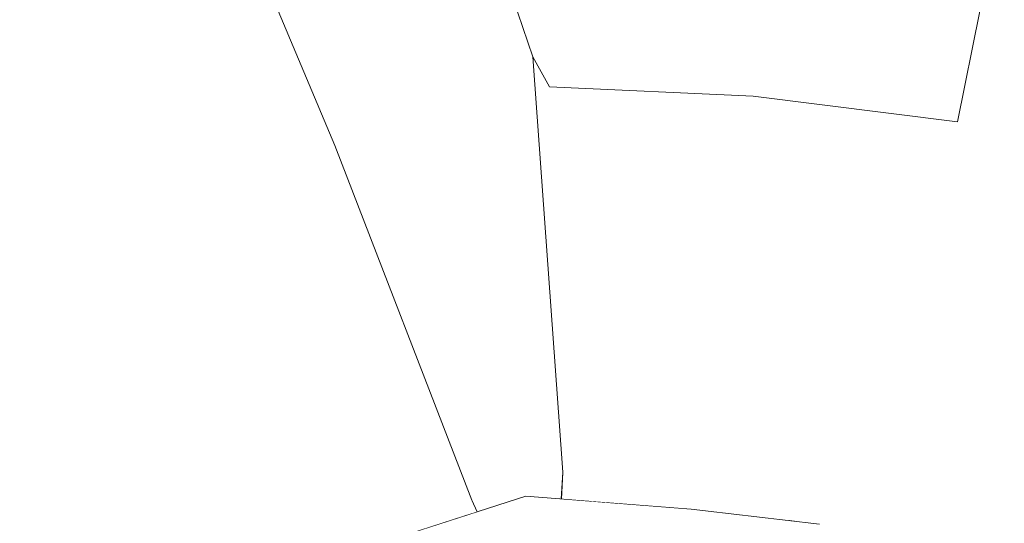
# Model space of a CAD drawing. Header units: millimetres. Extents: x 0 to 650, y -1 to 707.
# Tile 285 of 348: x 503.817 to 505.582, y 453.776 to 454.679. Entities that reach past the tile are written whole.
import ezdxf
from ezdxf.xclip import XClip

# ---------------------------------------------------------------- set-up
doc = ezdxf.new("R2010")
doc.units = ezdxf.units.MM
doc.header["$MEASUREMENT"] = 0
doc.header["$XCLIPFRAME"] = 0
doc.linetypes.add('Wipeout_Contour', pattern=[1000, 0, -1000])
doc.layers.add('Interior - Mobiliário .ARQ', color=7, linetype='Continuous')

# ---------------------------------------------------------------- blocks, each defined once
blk = doc.blocks.new('Desenho_5_5', base_point=(26.0927, 442.8059))
at = {"color": 254, "linetype": 'Wipeout_Contour', "lineweight": 0, "ltscale": 2039.004823}
blk.add_wipeout([(504.9946, 455.1069), (505.132, 454.5417), (505.4986, 454.4958)], dxfattribs=at).dxf.layer = 'Interior - Mobiliário .ARQ'
at = {"color": 254, "linetype": 'Wipeout_Contour', "lineweight": 0, "ltscale": 2036.942939}
blk.add_wipeout([(504.3821, 454.4535), (504.146, 455.0139), (504.2674, 454.679)], dxfattribs=at).dxf.layer = 'Interior - Mobiliário .ARQ'
at = {"color": 254, "linetype": 'Wipeout_Contour', "lineweight": 0, "ltscale": 2035.32205}
blk.add_wipeout([(504.7245, 453.8245), (504.404, 453.7221), (504.6629, 453.7125)], dxfattribs=at).dxf.layer = 'Interior - Mobiliário .ARQ'
at = {"color": 254, "linetype": 'Wipeout_Contour', "lineweight": 0, "ltscale": 2036.714501}
blk.add_wipeout([(505.0208, 453.8013), (504.9477, 453.683), (505.1891, 453.6511)], dxfattribs=at).dxf.layer = 'Interior - Mobiliário .ARQ'
at = {"color": 254, "linetype": 'Wipeout_Contour', "lineweight": 0, "ltscale": 2038.210806}
blk.add_wipeout([(504.7666, 454.5584), (505.132, 454.5417), (504.9946, 455.1069)], dxfattribs=at).dxf.layer = 'Interior - Mobiliário .ARQ'
at = {"color": 254, "linetype": 'Wipeout_Contour', "lineweight": 0, "ltscale": 2036.317649}
blk.add_wipeout([(503.6669, 454.9335), (503.8167, 454.5727), (504.2674, 454.679)], dxfattribs=at).dxf.layer = 'Interior - Mobiliário .ARQ'
at = {"color": 254, "linetype": 'Wipeout_Contour', "lineweight": 0, "ltscale": 2037.091006}
blk.add_wipeout([(505.1891, 453.6511), (505.2511, 453.7746), (505.0208, 453.8013)], dxfattribs=at).dxf.layer = 'Interior - Mobiliário .ARQ'
at = {"color": 254, "linetype": 'Wipeout_Contour', "lineweight": 0, "ltscale": 2038.966922}
blk.add_wipeout([(504.497, 455.8398), (504.7666, 454.5584), (504.7754, 455.5349)], dxfattribs=at).dxf.layer = 'Interior - Mobiliário .ARQ'
at = {"color": 254, "linetype": 'Wipeout_Contour', "lineweight": 0, "ltscale": 2036.762467}
blk.add_wipeout([(503.6669, 454.9335), (504.2674, 454.679), (504.146, 455.0139)], dxfattribs=at).dxf.layer = 'Interior - Mobiliário .ARQ'
at = {"color": 254, "linetype": 'Wipeout_Contour', "lineweight": 0, "ltscale": 2036.77853}
blk.add_wipeout([(504.7245, 453.8245), (504.6629, 453.7125), (505.0208, 453.8013)], dxfattribs=at).dxf.layer = 'Interior - Mobiliário .ARQ'
at = {"color": 254, "linetype": 'Wipeout_Contour', "lineweight": 0, "ltscale": 2039.292837}
blk.add_wipeout([(504.4196, 455.5577), (504.7366, 454.6123), (504.4638, 455.6055)], dxfattribs=at).dxf.layer = 'Interior - Mobiliário .ARQ'
at = {"color": 254, "linetype": 'Wipeout_Contour', "lineweight": 0, "ltscale": 2039.401569}
blk.add_wipeout([(504.7666, 454.5584), (504.9946, 455.1069), (504.7754, 455.5349)], dxfattribs=at).dxf.layer = 'Interior - Mobiliário .ARQ'
at = {"color": 254, "linetype": 'Wipeout_Contour', "lineweight": 0, "ltscale": 2715.412134}
blk.add_wipeout([(504.7884, 453.8195), (504.8324, 453.816), (504.8398, 453.8661), (504.7909, 453.8677)], dxfattribs=at).dxf.layer = 'Interior - Mobiliário .ARQ'
at = {"color": 254, "linetype": 'Wipeout_Contour', "lineweight": 0, "ltscale": 2036.0229}
blk.add_wipeout([(505.0208, 453.8013), (504.6629, 453.7125), (504.9477, 453.683)], dxfattribs=at).dxf.layer = 'Interior - Mobiliário .ARQ'
at = {"color": 254, "linetype": 'Wipeout_Contour', "lineweight": 0, "ltscale": 2037.712829}
blk.add_wipeout([(504.4638, 455.6055), (504.7366, 454.6123), (504.7666, 454.5584)], dxfattribs=at).dxf.layer = 'Interior - Mobiliário .ARQ'
at = {"color": 254, "linetype": 'Wipeout_Contour', "lineweight": 0, "ltscale": 2039.089119}
blk.add_wipeout([(504.9946, 455.1069), (505.4986, 454.4958), (505.5383, 454.6941)], dxfattribs=at).dxf.layer = 'Interior - Mobiliário .ARQ'
at = {"color": 254, "linetype": 'Wipeout_Contour', "lineweight": 0, "ltscale": 2036.565405}
blk.add_wipeout([(504.8398, 453.8661), (504.8376, 453.8156), (504.8703, 453.8131)], dxfattribs=at).dxf.layer = 'Interior - Mobiliário .ARQ'
at = {"color": 254, "linetype": 'Wipeout_Contour', "lineweight": 0, "ltscale": 2039.457525}
blk.add_wipeout([(504.497, 455.8398), (504.4638, 455.6055), (504.7666, 454.5584)], dxfattribs=at).dxf.layer = 'Interior - Mobiliário .ARQ'
at = {"color": 254, "linetype": 'Wipeout_Contour', "lineweight": 0, "ltscale": 2040.212298}
blk.add_wipeout([(505.5383, 454.6941), (505.4986, 454.4958), (506.2791, 453.9893)], dxfattribs=at).dxf.layer = 'Interior - Mobiliário .ARQ'
at = {"color": 254, "linetype": 'Wipeout_Contour', "lineweight": 0, "ltscale": 2036.870722}
blk.add_wipeout([(504.2674, 454.679), (504.6278, 453.8178), (504.3821, 454.4535)], dxfattribs=at).dxf.layer = 'Interior - Mobiliário .ARQ'
at = {"color": 254, "linetype": 'Wipeout_Contour', "lineweight": 0, "ltscale": 2038.272366}
blk.add_wipeout([(505.4986, 454.4958), (505.2211, 453.8786), (505.7812, 453.9338)], dxfattribs=at).dxf.layer = 'Interior - Mobiliário .ARQ'
at = {"color": 254, "linetype": 'Wipeout_Contour', "lineweight": 0, "ltscale": 2036.101933}
blk.add_wipeout([(504.6278, 453.8178), (504.2674, 454.679), (504.4464, 453.9807)], dxfattribs=at).dxf.layer = 'Interior - Mobiliário .ARQ'
at = {"color": 254, "linetype": 'Wipeout_Contour', "lineweight": 0, "ltscale": 2038.844877}
blk.add_wipeout([(506.0127, 453.959), (505.4986, 454.4958), (505.7812, 453.9338)], dxfattribs=at).dxf.layer = 'Interior - Mobiliário .ARQ'
at = {"color": 254, "linetype": 'Wipeout_Contour', "lineweight": 0, "ltscale": 2036.282708}
blk.add_wipeout([(504.2674, 454.679), (503.8167, 454.5727), (504.4464, 453.9807)], dxfattribs=at).dxf.layer = 'Interior - Mobiliário .ARQ'
at = {"color": 254, "linetype": 'Wipeout_Contour', "lineweight": 0, "ltscale": 2039.178482}
blk.add_wipeout([(505.4986, 454.4958), (506.0127, 453.959), (506.2791, 453.9888)], dxfattribs=at).dxf.layer = 'Interior - Mobiliário .ARQ'
at = {"color": 254, "linetype": 'Wipeout_Contour', "lineweight": 0, "ltscale": 2035.809069}
blk.add_wipeout([(504.6278, 453.8178), (504.6194, 453.7909), (504.6368, 453.7965)], dxfattribs=at).dxf.layer = 'Interior - Mobiliário .ARQ'
at = {"color": 254, "linetype": 'Wipeout_Contour', "lineweight": 0, "ltscale": 2040.703613}
blk.add_wipeout([(505.6069, 454.7983), (505.5383, 454.6941), (506.2339, 454.3635)], dxfattribs=at).dxf.layer = 'Interior - Mobiliário .ARQ'
at = {"color": 254, "linetype": 'Wipeout_Contour', "lineweight": 0, "ltscale": 2035.365762}
blk.add_wipeout([(504.4464, 453.9807), (503.8167, 454.5727), (504.0733, 453.8533)], dxfattribs=at).dxf.layer = 'Interior - Mobiliário .ARQ'
at = {"color": 254, "linetype": 'Wipeout_Contour', "lineweight": 0, "ltscale": 2038.946053}
blk.add_wipeout([(505.132, 454.5417), (505.2211, 453.8786), (505.4986, 454.4958)], dxfattribs=at).dxf.layer = 'Interior - Mobiliário .ARQ'
at = {"layer": 'Interior - Mobiliário .ARQ', "color": 7, "linetype": 'Continuous', "lineweight": 0}
blk.add_line((504.146, 455.0139), (504.3821, 454.4535), dxfattribs=at)
at = {"color": 254, "linetype": 'Wipeout_Contour', "lineweight": 0, "ltscale": 2719.233924}
blk.add_wipeout([(505.5383, 454.6941), (506.2791, 453.9895), (506.2769, 454.012), (506.2339, 454.3635)], dxfattribs=at).dxf.layer = 'Interior - Mobiliário .ARQ'
at = {"color": 254, "linetype": 'Wipeout_Contour', "lineweight": 0, "ltscale": 2035.35216}
blk.add_wipeout([(503.8167, 454.5727), (503.5786, 454.4094), (504.0733, 453.8533)], dxfattribs=at).dxf.layer = 'Interior - Mobiliário .ARQ'
at = {"color": 254, "linetype": 'Wipeout_Contour', "lineweight": 0, "ltscale": 4069.912749}
blk.add_wipeout([(504.2033, 453.4978), (504.266, 453.5217), (504.3346, 453.6288), (504.404, 453.7221), (504.5265, 453.7613), (504.4464, 453.9807)], dxfattribs=at).dxf.layer = 'Interior - Mobiliário .ARQ'
at = {"color": 254, "linetype": 'Wipeout_Contour', "lineweight": 0, "ltscale": 3394.305072}
blk.add_wipeout([(505.2584, 452.7501), (505.8295, 452.875), (505.7812, 453.9338), (505.4832, 453.2592), (505.4629, 453.2131)], dxfattribs=at).dxf.layer = 'Interior - Mobiliário .ARQ'
at = {"color": 254, "linetype": 'Wipeout_Contour', "lineweight": 0, "ltscale": 3394.850499}
blk.add_wipeout([(504.8398, 453.8661), (504.8703, 453.8131), (505.0208, 453.8013), (505.1961, 453.7809), (505.2211, 453.8786)], dxfattribs=at).dxf.layer = 'Interior - Mobiliário .ARQ'
at = {"layer": 'Interior - Mobiliário .ARQ', "color": 7, "linetype": 'Continuous', "lineweight": 0}
for p, q in [((505.4986, 454.4958), (505.5383, 454.6941)), ((504.7245, 453.8245), (505.0208, 453.8013))]:
    blk.add_line(p, q, dxfattribs=at)
at = {"color": 254, "linetype": 'Wipeout_Contour', "lineweight": 0, "ltscale": 2037.867993}
blk.add_wipeout([(504.7366, 454.6123), (504.8398, 453.8661), (504.7666, 454.5584)], dxfattribs=at).dxf.layer = 'Interior - Mobiliário .ARQ'
at = {"color": 254, "linetype": 'Wipeout_Contour', "lineweight": 0, "ltscale": 2034.349818}
blk.add_wipeout([(504.0733, 453.8533), (503.5786, 454.4094), (503.876, 453.7037)], dxfattribs=at).dxf.layer = 'Interior - Mobiliário .ARQ'
at = {"color": 254, "linetype": 'Wipeout_Contour', "lineweight": 0, "ltscale": 2036.725849}
blk.add_wipeout([(505.1961, 453.7809), (505.2244, 453.7776), (505.2211, 453.8786)], dxfattribs=at).dxf.layer = 'Interior - Mobiliário .ARQ'
at = {"layer": 'Interior - Mobiliário .ARQ', "color": 7, "linetype": 'Continuous', "lineweight": 0}
blk.add_line((505.0208, 453.8013), (505.2511, 453.7746), dxfattribs=at)
at = {"color": 254, "linetype": 'Wipeout_Contour', "lineweight": 0, "ltscale": 2036.630062}
blk.add_wipeout([(504.7366, 454.6123), (504.7909, 453.8677), (504.8398, 453.8661)], dxfattribs=at).dxf.layer = 'Interior - Mobiliário .ARQ'
at = {"color": 254, "linetype": 'Wipeout_Contour', "lineweight": 0, "ltscale": 2034.247597}
blk.add_wipeout([(503.5786, 454.4094), (503.3016, 454.0899), (503.876, 453.7037)], dxfattribs=at).dxf.layer = 'Interior - Mobiliário .ARQ'
at = {"color": 254, "linetype": 'Wipeout_Contour', "lineweight": 0, "ltscale": 2035.352126}
blk.add_wipeout([(504.0733, 453.8533), (504.2033, 453.4978), (504.4464, 453.9807)], dxfattribs=at).dxf.layer = 'Interior - Mobiliário .ARQ'
at = {"layer": 'Interior - Mobiliário .ARQ', "color": 7, "linetype": 'Continuous', "lineweight": 0}
blk.add_line((504.7366, 454.6123), (504.4196, 455.5577), dxfattribs=at)
at = {"color": 254, "linetype": 'Wipeout_Contour', "lineweight": 0, "ltscale": 2037.036192}
blk.add_wipeout([(505.132, 454.5417), (504.8398, 453.8661), (505.2211, 453.8786)], dxfattribs=at).dxf.layer = 'Interior - Mobiliário .ARQ'
at = {"color": 254, "linetype": 'Wipeout_Contour', "lineweight": 0, "ltscale": 2033.45601}
blk.add_wipeout([(503.876, 453.7037), (503.3016, 454.0899), (503.6588, 453.3994)], dxfattribs=at).dxf.layer = 'Interior - Mobiliário .ARQ'
at = {"color": 254, "linetype": 'Wipeout_Contour', "lineweight": 0, "ltscale": 2713.837366}
blk.add_wipeout([(504.6278, 453.8178), (504.4464, 453.9807), (504.5265, 453.7613), (504.6194, 453.7909)], dxfattribs=at).dxf.layer = 'Interior - Mobiliário .ARQ'
at = {"color": 254, "linetype": 'Wipeout_Contour', "lineweight": 0, "ltscale": 2034.374583}
blk.add_wipeout([(504.023, 453.3352), (504.2033, 453.4978), (504.0733, 453.8533)], dxfattribs=at).dxf.layer = 'Interior - Mobiliário .ARQ'
at = {"layer": 'Interior - Mobiliário .ARQ', "color": 7, "linetype": 'Continuous', "lineweight": 0}
for p, q in [((504.3821, 454.4535), (504.6278, 453.8178)), ((504.404, 453.7221), (504.7245, 453.8245)), ((504.6278, 453.8178), (504.6368, 453.7965))]:
    blk.add_line(p, q, dxfattribs=at)
at = {"color": 254, "linetype": 'Wipeout_Contour', "lineweight": 0, "ltscale": 2038.213668}
blk.add_wipeout([(504.7666, 454.5584), (504.8398, 453.8661), (505.132, 454.5417)], dxfattribs=at).dxf.layer = 'Interior - Mobiliário .ARQ'
at = {"color": 254, "linetype": 'Wipeout_Contour', "lineweight": 0, "ltscale": 2034.188558}
blk.add_wipeout([(504.0733, 453.8533), (503.876, 453.7037), (504.023, 453.3352)], dxfattribs=at).dxf.layer = 'Interior - Mobiliário .ARQ'
at = {"layer": 'Interior - Mobiliário .ARQ', "color": 7, "linetype": 'Continuous', "lineweight": 0}
for p, q in [((504.7909, 453.8677), (504.7366, 454.6123)), ((504.7366, 454.6123), (504.7666, 454.5584)), ((504.7666, 454.5584), (505.132, 454.5417)), ((505.4986, 454.4958), (505.132, 454.5417)), ((504.7909, 453.8677), (504.788, 453.8195))]:
    blk.add_line(p, q, dxfattribs=at)

msp = doc.modelspace()

# ---------------------------------------------------------------- block references
at = {"color": 7, "linetype": 'Continuous', "lineweight": 0}
ref = msp.add_blockref('Desenho_5_5', (26.0927, 442.8059), dxfattribs=at)
XClip(ref).set_block_clipping_path([(360.0636904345, 428.2751855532), (639.463055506, 506.7925253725)])

doc.saveas('drawing.dxf')
